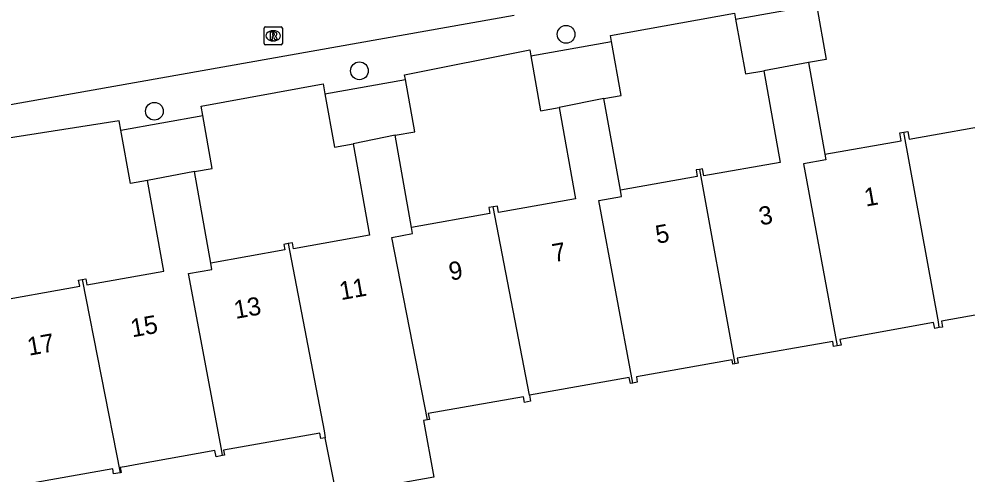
# Model space of a CAD drawing. Extents: x 157793 to 159380, y 380882 to 382313.
# Drawn here: x 158385.5 to 158437.7, y 381308.8 to 381333.9 of the extents above; entities that cross this region are included whole.
import ezdxf

# ---------------------------------------------------------------- set-up
doc = ezdxf.new("R2010")
doc.units = 0
for name, color, linetype in [('IMGEO_Boom', 7, 'Continuous'), ('IMGEO_Pand', 7, 'Continuous'), ('IMGEO_Pand_nummerreeks', 7, 'Continuous'), ('IMGEO_Rijbaan_lokaal_open', 7, 'Continuous'), ('IMGEO_Rioolput', 7, 'Continuous'), ('IMGEO_Voetpad_open', 7, 'Continuous')]:
    doc.layers.add(name, color=color, linetype=linetype)

msp = doc.modelspace()

# ---------------------------------------------------------------- linework, layer by layer
at = {"layer": 'IMGEO_Boom'}
for centre in [(158415.624, 381333.046), (158404.248, 381331.036), (158392.963, 381328.807)]:
    msp.add_circle(centre, 0.489, dxfattribs=at)
at = {"layer": 'IMGEO_Pand'}
for points in [[(158424.955, 381333.874), (158429.407, 381334.667)], [(158429.407, 381334.667), (158429.942, 381331.665), (158428.969, 381331.491)], [(158424.955, 381333.874), (158425.492, 381330.862), (158426.512, 381331.043)], [(158413.679, 381331.865), (158418.117, 381332.656)], [(158417.708, 381329.513), (158418.648, 381329.681), (158418.117, 381332.656)], [(158413.679, 381331.865), (158414.221, 381328.824), (158415.248, 381329.007)], [(158428.969, 381331.491), (158426.512, 381331.043)], [(158428.969, 381331.491), (158429.87, 381326.437)], [(158426.512, 381331.043), (158427.412, 381325.992), (158423.211, 381325.244), (158423.14, 381325.639), (158422.96, 381325.607)], [(158402.345, 381329.769), (158406.781, 381330.559)], [(158406.213, 381327.486), (158407.294, 381327.679), (158406.781, 381330.559)], [(158402.345, 381329.769), (158402.868, 381326.831), (158403.911, 381327.017)], [(158417.708, 381329.513), (158415.248, 381329.007)], [(158418.61, 381324.454), (158417.708, 381329.513)], [(158415.248, 381329.007), (158416.144, 381323.98), (158411.904, 381323.224), (158411.84, 381323.581), (158411.61, 381323.54)], [(158391.117, 381327.767), (158395.624, 381328.57)], [(158395.17, 381325.485), (158396.142, 381325.659), (158395.624, 381328.57)], [(158434.209, 381327.652), (158434.435, 381327.693), (158434.51, 381327.273), (158439.666, 381328.192), (158439.606, 381328.525), (158439.976, 381328.59), (158440.029, 381328.291), (158440.239, 381328.329), (158442.034, 381318.254), (158441.814, 381318.215), (158441.862, 381317.949), (158441.475, 381317.88), (158441.425, 381318.163), (158436.286, 381317.247), (158436.345, 381316.918), (158436.165, 381316.886)], [(158392.586, 381324.997), (158391.641, 381324.829), (158391.117, 381327.767)], [(158406.213, 381327.486), (158403.911, 381327.017)], [(158407.12, 381322.399), (158406.213, 381327.486)], [(158429.87, 381326.437), (158434.06, 381327.183), (158433.984, 381327.612), (158434.209, 381327.652)], [(158436.165, 381316.886), (158436.118, 381317.203), (158434.209, 381327.652)], [(158403.911, 381327.017), (158404.809, 381321.977), (158400.618, 381321.23), (158400.56, 381321.558), (158400.327, 381321.516)], [(158429.87, 381326.437), (158429.926, 381326.124), (158428.696, 381325.905), (158430.545, 381315.883)], [(158395.17, 381325.485), (158392.586, 381324.997)], [(158396.069, 381320.439), (158395.17, 381325.485)], [(158422.96, 381325.607), (158422.778, 381325.575), (158422.843, 381325.208), (158418.61, 381324.454)], [(158422.96, 381325.607), (158424.854, 381315.201), (158424.907, 381314.893)], [(158388.982, 381319.54), (158389.186, 381319.576), (158389.244, 381319.247), (158393.476, 381320.001), (158392.586, 381324.997)], [(158419.29, 381313.835), (158417.432, 381323.894), (158418.67, 381324.115), (158418.61, 381324.454)], [(158411.61, 381323.54), (158411.365, 381323.496), (158411.423, 381323.166), (158407.12, 381322.399)], [(158413.613, 381313.158), (158411.61, 381323.54)], [(158408.003, 381311.814), (158406.035, 381321.86), (158407.179, 381322.064), (158407.12, 381322.399)], [(158400.327, 381321.516), (158400.094, 381321.475), (158400.149, 381321.165), (158396.069, 381320.439)], [(158400.327, 381321.516), (158402.308, 381311.193), (158402.368, 381310.819)], [(158396.715, 381309.834), (158396.666, 381310.19), (158394.844, 381319.862), (158396.131, 381320.092), (158396.069, 381320.439)], [(158391.082, 381308.895), (158390.721, 381308.831), (158390.67, 381309.113), (158385.619, 381308.212), (158385.677, 381307.884), (158385.311, 381307.819), (158385.25, 381308.161), (158385.078, 381308.13), (158383.307, 381318.526), (158383.672, 381318.591), (158383.732, 381318.252), (158388.852, 381319.164), (158388.791, 381319.506), (158388.982, 381319.54)], [(158388.982, 381319.54), (158391.082, 381308.895)], [(158436.165, 381316.886), (158435.912, 381316.841), (158435.855, 381317.16), (158430.698, 381316.241), (158430.755, 381315.921), (158430.545, 381315.883)], [(158430.545, 381315.883), (158430.348, 381315.848), (158430.298, 381316.13), (158425.048, 381315.195), (158425.095, 381314.927), (158424.907, 381314.893)], [(158424.907, 381314.893), (158424.806, 381314.875), (158424.764, 381315.115), (158419.49, 381314.175), (158419.542, 381313.88), (158419.29, 381313.835)], [(158419.29, 381313.835), (158419.16, 381313.812), (158419.102, 381314.136), (158413.613, 381313.158)], [(158413.613, 381313.158), (158413.671, 381312.831), (158413.328, 381312.769), (158413.273, 381313.081), (158408.035, 381312.147), (158408.097, 381311.831), (158408.003, 381311.814)], [(158408.003, 381311.814), (158407.784, 381311.775), (158408.342, 381308.641), (158402.981, 381307.685), (158402.368, 381310.819)], [(158402.368, 381310.819), (158402.124, 381310.775), (158402.07, 381311.079), (158396.766, 381310.134), (158396.817, 381309.852), (158396.715, 381309.834)], [(158396.715, 381309.834), (158396.36, 381309.77), (158396.299, 381310.11), (158391.898, 381309.325), (158391.422, 381309.241), (158391.088, 381309.181), (158391.142, 381308.906), (158391.082, 381308.895)]]:
    msp.add_lwpolyline(points, dxfattribs=at)
at = {"layer": 'IMGEO_Rijbaan_lokaal_open'}
msp.add_lwpolyline([(158412.765, 381334.08), (158380.992, 381328.446)], dxfattribs=at)
at = {"layer": 'IMGEO_Rioolput'}
for p, q in [((158399.081, 381333.463), (158399.933, 381333.463)), ((158399.006, 381332.537), (158399.006, 381333.389)), ((158399.494, 381333.243), (158399.519, 381333.243)), ((158400.007, 381333.389), (158400.007, 381332.537)), ((158399.933, 381332.463), (158399.081, 381332.463)), ((158399.517, 381332.683), (158399.492, 381332.683))]:
    msp.add_line(p, q, dxfattribs=at)
for points in [[(158399.081, 381333.463), (158399.933, 381333.463)], [(158399.006, 381332.537), (158399.006, 381333.389)], [(158399.595, 381333.161), (158399.343, 381333.163), (158399.343, 381332.763)], [(158399.521, 381333.082), (158399.467, 381333.082), (158399.467, 381333.001)], [(158399.467, 381333.001), (158399.519, 381333.001)], [(158400.007, 381333.389), (158400.007, 381332.537)], [(158399.933, 381332.463), (158399.081, 381332.463)], [(158399.343, 381332.763), (158399.467, 381332.763), (158399.467, 381332.925), (158399.478, 381332.925)], [(158399.525, 381332.896), (158399.596, 381332.763), (158399.736, 381332.763), (158399.671, 381332.889)]]:
    msp.add_lwpolyline(points, dxfattribs=at)
for centre, radius, start, end in [((158399.083, 381333.387), 0.0765, 91.552, 178.448), ((158399.083, 381333.387), 0.0765, 91.552, 178.448), ((158399.931, 381333.387), 0.0765, 1.552, 88.448), ((158399.931, 381333.387), 0.0765, 1.552, 88.448), ((158399.503, 381333.19), 0.19, 274.7715, 282.9687), ((158399.527, 381332.986), 0.0964, 77.0061, 93.1865), ((158399.541, 381333.043), 0.0378, 276.6634, 79.6772), ((158399.594, 381333.051), 0.109, 350.3612, 89.416), ((158399.592, 381333.051), 0.112, 277.5842, 350.9817), ((158399.576, 381332.836), 0.108, 29.5134, 73.7905), ((158399.083, 381332.539), 0.0765, 181.552, 268.448), ((158399.083, 381332.539), 0.0765, 181.552, 268.448), ((158399.477, 381332.872), 0.0533, 26.0293, 88.6989), ((158399.931, 381332.539), 0.0765, 271.552, 358.448), ((158399.931, 381332.539), 0.0765, 271.552, 358.448)]:
    msp.add_arc(centre, radius, start, end, dxfattribs=at)
for centre, major_axis, ratio, start_param, end_param in [((158399.493, 381332.963), (-0.387, 0.002), 0.722429, 4.712389, 7.853982), ((158399.518, 381332.963), (-0.39, 0.002), 0.717154, 1.570796, 4.712389)]:
    msp.add_ellipse(centre, major_axis=major_axis, ratio=ratio, start_param=start_param, end_param=end_param, dxfattribs=at)
at = {"layer": 'IMGEO_Voetpad_open'}
for points in [[(158418.117, 381332.656), (158418.059, 381332.981), (158424.897, 381334.202), (158424.955, 381333.874)], [(158406.781, 381330.559), (158406.736, 381330.811), (158413.62, 381332.194), (158413.679, 381331.865)], [(158395.624, 381328.57), (158395.531, 381329.092), (158402.246, 381330.325), (158402.345, 381329.769)], [(158391.117, 381327.767), (158391.022, 381328.288), (158384.32, 381327.229), (158382.254, 381326.772), (158381.728, 381326.488), (158381.27, 381326.038)]]:
    msp.add_lwpolyline(points, dxfattribs=at)

# ---------------------------------------------------------------- texts
at = {"layer": 'IMGEO_Pand_nummerreeks'}
for s, rotation, p in [('1', 10.1125, (158432.124, 381323.551)), ('3', 10.1125, (158426.325, 381322.516)), ('5', 10.1125, (158420.637, 381321.502)), ('7', 10.1125, (158414.95, 381320.487)), ('9', 10.1127, (158409.264, 381319.473)), ('11', 10.1127, (158403.235, 381318.397)), ('13', 10.1125, (158397.436, 381317.363)), ('15', 10.1127, (158391.748, 381316.348)), ('17', 10.1125, (158386.061, 381315.335))]:
    msp.add_text(s, height=1, rotation=rotation, dxfattribs=at).set_placement(p)

doc.saveas('drawing.dxf')
